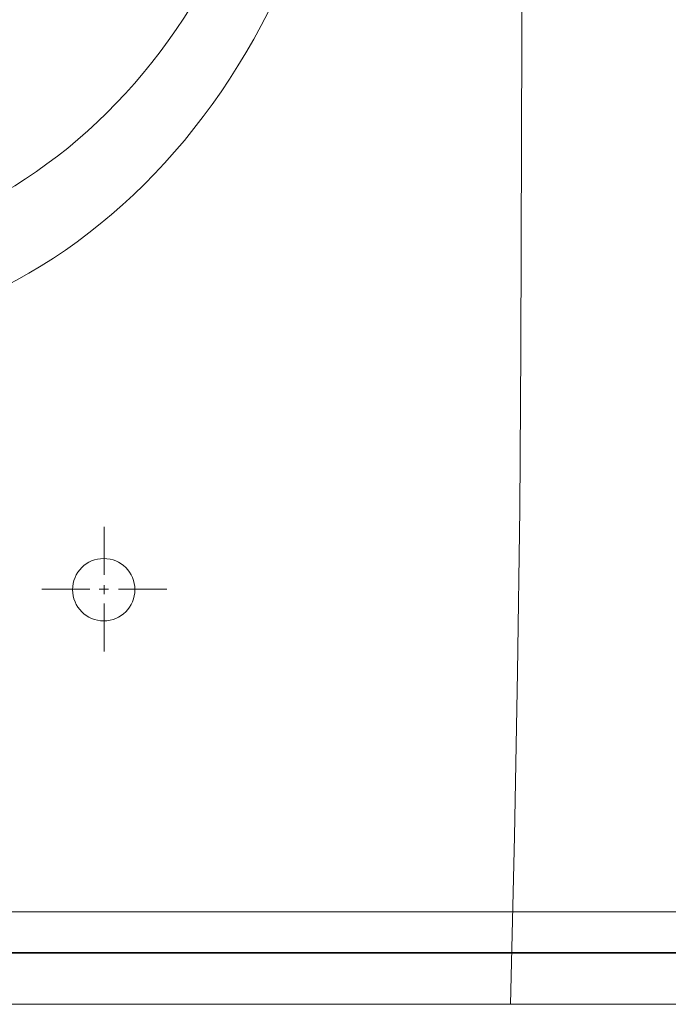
# Model space of a CAD drawing. Header units: millimetres. Extents: x 23192 to 177760, y -399809 to -79279.
# Tile 550 of 656: x 73481 to 73497, y -194621 to -194597. Entities that reach past the tile are written whole.
import ezdxf

# ---------------------------------------------------------------- set-up
doc = ezdxf.new("R2010")
doc.units = ezdxf.units.MM
doc.layers.get('0').update_dxf_attribs({"lineweight": 0})
doc.layers.add('!! 2 ZABUDOWA GK-MDF', color=54, linetype='Continuous', lineweight=13)
doc.layers.add('!! 2_wypos-sanitarne', color=240, linetype='Continuous', lineweight=9)
doc.layers.add('Powierzchnia', color=140, linetype='Continuous', lineweight=5, plot=False)

# ---------------------------------------------------------------- blocks, each defined once
blk = doc.blocks.new('A$C6ce7c513')
at = {"lineweight": 0}
for points in [[(-0.17548, -0.00049), (-0.17646, -0.04094), (-0.1772, -0.08064), (-0.1777, -0.11986), (-0.17794, -0.15833), (-0.17819, -0.23404), (-0.17819, -0.30902)], [(-0.17548, -0.00049), (0.17547, -0.00049)], [(-0.07757, -0.08557), (-0.07757, -0.09717)], [(-0.07757, -0.09939), (-0.07757, -0.1016)], [(-0.08102, -0.10062), (-0.09261, -0.10062)], [(-0.07633, -0.10062), (-0.07855, -0.10062)], [(-0.06252, -0.10062), (-0.07411, -0.10062)], [(-0.07757, -0.10408), (-0.07757, -0.11567)]]:
    blk.add_lwpolyline(points, dxfattribs=at)
blk.add_circle((-0.07744, -0.1005), 0.00752, dxfattribs=at)
for centre, major_axis, ratio in [((0, -0.32554), (0, -0.16499), 0.830338), ((0, -0.32974), (0, -0.14798), 0.83084)]:
    blk.add_ellipse(centre, major_axis=major_axis, ratio=ratio, start_param=0, end_param=6.283185, dxfattribs=at)

msp = doc.modelspace()

# ---------------------------------------------------------------- linework, layer by layer
at = {"layer": '!! 2 ZABUDOWA GK-MDF'}
for points in [[(73219.42327, -194619.5883), (73525.42987, -194619.5883)], [(73219.42327, -194620.8383), (73525.42987, -194620.8383)]]:
    msp.add_lwpolyline(points, dxfattribs=at)
msp.add_lwpolyline([(73425.42657, -194619.5883), (73525.42987, -194619.5883)])
at = {"layer": 'Powierzchnia'}
for points in [[(73219.49344, -194619.60527), (73219.42327, -194351.5883), (73525.42987, -194351.5883), (73525.50004, -194619.60527)], [(73220.42327, -194618.60527), (73220.42327, -194352.58105), (73524.42987, -194352.59561), (73524.42987, -194618.60527)]]:
    msp.add_lwpolyline(points, close=True, dxfattribs=at)

# ---------------------------------------------------------------- block references
at = {"layer": '!! 2_wypos-sanitarne', "xscale": 100, "yscale": 100, "zscale": 100, "rotation": 180}
msp.add_blockref('A$C6ce7c513', (73475.42822, -194620.8873), dxfattribs=at)

doc.saveas('drawing.dxf')
